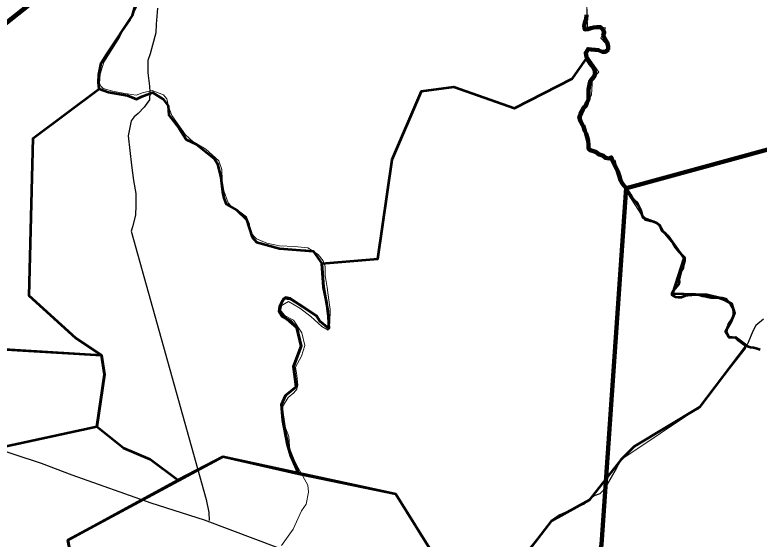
# Model space of a CAD drawing. Extents: x -1643653 to 4543381, y 1624270 to 13878484.
# Drawn here: x 752211 to 765291, y 8923478 to 8932691 of the extents above; entities that cross this region are included whole.
import ezdxf

# ---------------------------------------------------------------- set-up
doc = ezdxf.new("R2010")
doc.units = 0
doc.header["$LTSCALE"] = 200
for name, color, linetype, lineweight in [('12', 7, 'Continuous', 25), ('14', 7, 'Continuous', 13), ('17', 7, 'Continuous', 53), ('24', 7, 'Continuous', 25), ('58', 7, 'Continuous', 13), ('59', 7, 'Continuous', 53), ('60', 7, 'Continuous', 13), ('9', 7, 'Continuous', 90)]:
    doc.layers.add(name, color=color, linetype=linetype, lineweight=lineweight)

msp = doc.modelspace()

# ---------------------------------------------------------------- linework, layer by layer
at = {"layer": '12'}
for points in [[(754718.1, 8932810.5), (754691.6, 8932530.3), (754685.9, 8932377.5), (754629.1, 8932158.6), (754587.8, 8932005.8), (754546.6, 8931888.8), (754545.8, 8931669.7), (754575.5, 8931435.3), (754585.3, 8931333.4), (754574.6, 8931195.9), (754482.4, 8931068.7), (754375, 8930956.9), (754308.6, 8930900.9), (754252.3, 8930829.7), (754200.4, 8930564.9), (754259.6, 8930050.3), (754294.3, 8929780.3), (754339.3, 8929550.9), (754338.5, 8929342.1), (754332.8, 8929168.9), (754276, 8928965.2), (754255.3, 8928888.9), (755572.7, 8924174.4), (755617.7, 8923945.1), (755627.4, 8923807.5)], [(765365.5, 8927345.3), (765232.7, 8927233.5), (765181.3, 8927131.7), (765140.2, 8927029.9), (765099.1, 8926933.2), (765047.8, 8926826.3), (764310.7, 8925890.3), (764269.7, 8925824.2), (764213.5, 8925763.2), (763095.4, 8925103), (763023.8, 8925036.9), (762931.8, 8924950.5), (762860.2, 8924869.1), (762762.7, 8924685.9), (762573, 8924355.1), (762491.2, 8924273.8), (762394.3, 8924238.3), (762215.4, 8924090.9), (761786.8, 8923903.2), (761705.1, 8923852.4), (761633.6, 8923791.4), (761551.7, 8923699.8), (760783.8, 8922682.4)], [(759654.6, 8921552.9), (758404.5, 8922610.4), (757301, 8923147.3), (755545.9, 8923812.8), (754604.6, 8924110), (753215.6, 8924601.6), (752676.4, 8924806.3), (751709.6, 8925123.9)]]:
    msp.add_lwpolyline(points, dxfattribs=at)
at = {"layer": '14'}
for points in [[(757107.5, 8927324.8), (756949.9, 8927406.6), (756883.9, 8927478.1), (756879.2, 8927569.8), (757022.1, 8927656.1), (757220.4, 8927538.6), (757413.4, 8927390.5), (757606.4, 8927216.9), (757718.2, 8927150.5), (757749.2, 8927277.8), (757750.1, 8927512.1), (757715.4, 8927766.9), (757700.6, 8927899.4), (757665.7, 8928108.3), (757666.3, 8928266.2), (757631, 8928368.2), (757539.7, 8928480.4), (757361.8, 8928597.9), (757122.5, 8928618.7), (756862.7, 8928634.5), (756638.7, 8928680.7), (756455.6, 8928752.4), (756349.1, 8928869.7), (756334.3, 8929012.4), (756283.8, 8929139.8), (756141.6, 8929247.1), (756055.1, 8929282.9), (755958.7, 8929390.1), (755883.1, 8929599.1), (755853.2, 8929782.5), (755848.8, 8929976.1), (755793.3, 8930123.9), (755569.9, 8930333.2), (755336.1, 8930466.1), (755209.1, 8930583.5), (754970.9, 8930920.1), (754910.4, 8931083.2), (754880.3, 8931215.7), (754824.6, 8931287.2), (754621.1, 8931363.9), (754452.8, 8931323.5), (754340.6, 8931277.8), (754111.4, 8931313.9), (753933.3, 8931349.9), (753765.3, 8931396.1), (753719.6, 8931436.9), (753699.5, 8931493), (753710.2, 8931650.9), (753777.2, 8931859.6), (754053.9, 8932302.3), (754095, 8932393.9), (754243.5, 8932602.5), (754346.2, 8932826.4)], [(756894.3, 8923367.1), (757099.1, 8923652), (757248, 8923972.7), (757330, 8924089.7), (757371.5, 8924303.6), (757361.8, 8924425.8), (757189.7, 8924731.8), (757098.6, 8924910.2), (757043, 8925022.4), (757023.6, 8925282.2), (756968.1, 8925435.2), (756923.3, 8925710.3), (756913.4, 8925802.1), (757015.9, 8925964.9), (757113, 8926046.2), (757169.3, 8926112.3), (757184.8, 8926183.6), (757165.1, 8926356.8), (757140.1, 8926499.5), (757247.8, 8926692.9), (757304.6, 8926881.3), (757254.4, 8927100.4), (757107.5, 8927324.8)]]:
    msp.add_lwpolyline(points, dxfattribs=at)
at = {"layer": '17'}
msp.add_lwpolyline([(758907.1, 8924269.2), (755867.3, 8924920.9), (753143.4, 8923459.5), (754110.6, 8918324.8), (756183.2, 8917732.4), (761808.7, 8919608.5)], close=True, dxfattribs=at)
at = {"layer": '24', "lineweight": 53}
for points in [[(762260, 8932690.9), (762254.4, 8932614.6), (762228.5, 8932548.5), (762218, 8932497.7), (762227.7, 8932436.5), (762278.6, 8932441.2), (762334.7, 8932456.2), (762385.6, 8932471.1), (762436.5, 8932475.9), (762502.6, 8932475.5), (762553.2, 8932429.3), (762568.1, 8932378.2), (762552.5, 8932327.4), (762577.6, 8932276.3), (762617.8, 8932204.7), (762637.7, 8932143.5), (762637.3, 8932082.4), (762591.2, 8932041.9), (762535.3, 8932042.3), (762469.4, 8932073.3), (762408.4, 8932078.7), (762342.3, 8932084.3), (762286.4, 8932089.7), (762245.2, 8932023.8), (762260, 8931947.2), (762280, 8931896.2), (762315.2, 8931839.9), (762355.5, 8931793.8), (762400.8, 8931722.2), (762410.6, 8931661), (762389.9, 8931610.2), (762359.1, 8931569.7), (762328.3, 8931529.1), (762307.5, 8931468.1), (762291.7, 8931381.6), (762291.2, 8931310.3), (762290.8, 8931254.3), (762290.5, 8931203.3), (762264.6, 8931142.4), (762243.9, 8931091.6), (762203, 8931056.2), (762172, 8930995.3), (762151.4, 8930949.6), (762130.7, 8930898.8), (762150.5, 8930822.2), (762180.6, 8930766), (762195.5, 8930709.9)], [(762195.5, 8930709.9), (762230.7, 8930653.6), (762250.7, 8930602.5), (762270.6, 8930541.3), (762285.4, 8930475), (762290.1, 8930408.7), (762289.7, 8930352.7), (762319.9, 8930311.7), (762380.8, 8930296.1), (762426.5, 8930275.4), (762482.1, 8930234.3), (762543.1, 8930218.6), (762588.6, 8930177.6), (762649.5, 8930167), (762695.4, 8930187.1), (762710.3, 8930136), (762745.5, 8930069.6), (762765.5, 8930023.6), (762805.6, 8929936.8), (762835.5, 8929850), (762855.5, 8929788.7), (762885.6, 8929732.5), (762915.8, 8929691.6), (762951.2, 8929655.7), (762976.3, 8929609.7), (763026.7, 8929538), (763061.8, 8929476.7), (763102.2, 8929430.6), (763147.7, 8929389.5), (763167.7, 8929338.5), (763207.9, 8929266.9), (763227.7, 8929185.3), (763252.8, 8929139.3), (763293.2, 8929103.3), (763354.1, 8929082.6), (763435.4, 8929061.7), (763486.1, 8929035.9)], [(763486.1, 8929035.9), (763536.7, 8928999.9), (763571.9, 8928943.7), (763591.9, 8928897.7), (763647.5, 8928846.4), (763692.9, 8928790.1), (763733.3, 8928743.9), (763773.5, 8928682.6), (763823.8, 8928600.8), (763884.3, 8928523.9), (763945, 8928462.4), (763980.3, 8928426.6), (763979.9, 8928365.4), (763959.1, 8928294.2), (763948.5, 8928233.2), (763917.6, 8928182.4), (763896.8, 8928116.4), (763881.7, 8928039.6), (763887.8, 8927997.1), (763875.7, 8927954.6), (763787.7, 8927848.4), (763757.4, 8927796.8), (763757.1, 8927770.9), (763812.8, 8927734.9), (763868.7, 8927729.4), (763929.7, 8927729), (763996.1, 8927759.2), (764036.4, 8927766.4), (764108.1, 8927773.7), (764169.1, 8927778.4), (764218.3, 8927775.5), (764294.1, 8927751.2), (764342.7, 8927748.2), (764391.2, 8927736), (764445.8, 8927723.9), (764524.6, 8927723.9), (764588.3, 8927723.9), (764639.8, 8927717.8), (764703.5, 8927699.6), (764727.9, 8927673), (764763.2, 8927637.1), (764793.5, 8927596.1), (764823.7, 8927550.1), (764838.5, 8927488.9), (764843.2, 8927427.7), (764827.6, 8927376.9), (764806.6, 8927326.2), (764773.2, 8927283.7), (764749, 8927229), (764721.7, 8927174.4), (764712.6, 8927134.9), (764715.6, 8927107.6), (764746, 8927043.8), (764764.1, 8927025.8), (764815, 8927025.5), (764876, 8927020), (764921.4, 8926973.9), (764987.2, 8926927.6), (765032.8, 8926891.6), (765088.6, 8926870.9), (765139.3, 8926850.2), (765190.1, 8926844.8), (765240.9, 8926834.3), (765311.9, 8926808.3)]]:
    msp.add_lwpolyline(points, dxfattribs=at)
at = {"layer": '58'}
msp.add_lwpolyline([(762261, 8932881.4), (762277.6, 8932465.9), (762377.2, 8932499.2), (762593.2, 8932465.9), (762510.1, 8932283.1), (762659.6, 8932116.9), (762526.7, 8932017.2), (762443.7, 8932100.3), (762227.7, 8932033.8), (762476.9, 8931684.8), (762360.6, 8931568.5), (762344, 8931286), (762161.3, 8930887.1), (762294.2, 8930305.5), (762759.3, 8930139.3), (762858.9, 8929740.4), (763290.8, 8929075.7), (763506.7, 8929025.8), (763573.2, 8928909.5), (763971.8, 8928427.5), (763766.2, 8927793.6), (764374.5, 8927778.2), (764807.3, 8927619.1), (764859.8, 8927446.6), (764702.4, 8927123.9), (764762.3, 8927018.9), (764882.3, 8927026.4), (765069.8, 8926883.9), (764241.6, 8925793.7), (762860.2, 8924869.1), (762304.8, 8924164.6), (761633.6, 8923791.4), (760265.4, 8922087.4), (758907.1, 8924269.2), (755867.3, 8924920.9), (753143.4, 8923459.5)], dxfattribs=at)
at = {"layer": '59'}
for p, q in [((752461.8, 8927754.4), (752534.6, 8930524.7)), ((745752.4, 8927202.3), (753732.9, 8926707.6))]:
    msp.add_line(p, q, dxfattribs=at)
for points in [[(753694.7, 8931393.3), (753677.9, 8931502.8), (753686.3, 8931637.6), (753728.4, 8931839.7), (753829.4, 8931999.7), (754275.6, 8932681.9), (754351.3, 8932926.2)], [(760265.4, 8922087.4), (758907.1, 8924269.2), (757199.3, 8924619.3), (757060.9, 8924942.4), (757003.2, 8925138.5), (756922.5, 8925565.5), (756899.4, 8925842.4), (756968.6, 8926003.9), (757153.1, 8926153.9), (757107, 8926511.6), (757245.4, 8926869.3), (757164.7, 8927192.4), (757060.9, 8927307.8), (756911, 8927388.5), (756853.3, 8927469.3), (756864.8, 8927573.1), (756945.6, 8927711.6), (757049.3, 8927700.1), (757199.3, 8927607.7), (757510.6, 8927400.1), (757568.3, 8927307.8), (757729.8, 8927180.8), (757729.8, 8927342.4), (757695.2, 8927630.8), (757637.5, 8927907.7), (757604.4, 8928324.2), (758587.2, 8928400.9), (758841.1, 8930148.4), (759359, 8931347.2), (759927.6, 8931428.5), (760993.9, 8931052.6), (762009.3, 8931570.8), (762269.3, 8931940.2), (762315.2, 8931839.9), (762400.8, 8931722.2), (762410.6, 8931661), (762389.9, 8931610.2), (762317.9, 8931498.6), (762290.6, 8931228.8), (762151.4, 8930949.6), (762152, 8930850.7), (762220.8, 8930700.3), (762259.9, 8930595.7), (762290.1, 8930459.9), (762280.1, 8930324), (762420.1, 8930300.5), (762586, 8930184.8), (762695.4, 8930187.1), (762812.3, 8929918.2), (762862.6, 8929767.2), (763061.8, 8929476.7), (763179.3, 8929319.5), (763249.7, 8929128.4), (763496.1, 8929037.8), (763541.3, 8929002.6), (763574, 8928907), (763697.2, 8928793.8), (763966.2, 8928414), (763766.2, 8927793.6), (764374.5, 8927778.2), (764611.4, 8927718.9), (764807.3, 8927619.1), (764859.8, 8927446.6), (764784.8, 8927266.5), (764702.4, 8927123.9), (764762.3, 8927018.9), (764882.3, 8927026.4), (765069.8, 8926883.9), (764241.6, 8925793.7), (763095.4, 8925103), (762860.2, 8924869.1), (762304.8, 8924164.6), (761633.6, 8923791.4), (760681.5, 8922550.2)], [(753732.9, 8926707.6), (753283.8, 8927010.9), (752461.8, 8927754.4), (752534.6, 8930524.7), (753694.7, 8931393.3)], [(752534.6, 8930524.7), (753694.7, 8931393.3), (753854.7, 8931334.4), (754191.4, 8931275.4), (754351.3, 8931208.1), (754443.9, 8931258.6), (754629.1, 8931326), (754814.3, 8931208.1), (754906.9, 8931090.1), (754915.3, 8930930.1), (755100.5, 8930694.3), (755219.9, 8930499.9), (755398, 8930416.3), (755714.1, 8930169.1), (755772.3, 8930074.5), (755830.4, 8929830.9), (755859.5, 8929583.7), (755885, 8929470.9), (755924.1, 8929362.6), (756113.8, 8929258.3), (756284.4, 8929097), (756379.2, 8928784), (756455.1, 8928698.6), (756863.6, 8928585.2), (757450.8, 8928539.2), (757604.4, 8928324.2), (757637.5, 8927907.7), (757712.5, 8927486.6), (757729.8, 8927180.8), (757568.3, 8927307.8), (757510.6, 8927400.1), (757050.3, 8927707), (756967.1, 8927721.6), (756900.7, 8927655.2), (756862.8, 8927503.4), (756985.9, 8927348.1), (757164.7, 8927192.4), (757245.4, 8926869.3), (757107, 8926511.6), (757153.1, 8926153.9), (756968.6, 8926003.9), (756899.4, 8925842.4), (756911, 8925703.9), (756962.8, 8925352), (757032.1, 8925040.5), (757199.3, 8924619.3), (755867.3, 8924920.9), (755072.3, 8924514.9)], [(739385.9, 8927129), (740888.2, 8928147.7), (742708.4, 8928266.2), (743729.5, 8927170.5), (745752.4, 8927202.3), (753732.9, 8926707.6)], [(753649.8, 8925453.6), (753789, 8926370.6), (753732.9, 8926707.6), (753283.8, 8927010.9), (752461.8, 8927754.4)], [(753732.9, 8926707.6), (753789, 8926370.6), (753649.8, 8925453.6), (751915.3, 8925077.7), (751498.6, 8923641), (749367.7, 8923836.4)], [(753649.8, 8925453.6), (751915.3, 8925077.7), (751498.6, 8923641), (749367.7, 8923836.4)], [(755072.3, 8924514.9), (754591, 8924878.9), (754122.2, 8925073.6), (753649.8, 8925453.6)], [(755072.3, 8924514.9), (754591, 8924878.9), (754122.2, 8925073.6), (753649.8, 8925453.6)], [(754144.3, 8918382.9), (753143.4, 8923459.5), (755072.3, 8924514.9)]]:
    msp.add_lwpolyline(points, dxfattribs=at)
at = {"layer": '59', "lineweight": 25}
for points in [[(754351.3, 8932926.2), (754275.6, 8932681.9), (753829.4, 8931999.7), (753728.4, 8931839.7), (753686.3, 8931637.6), (753677.9, 8931502.8), (753694.7, 8931393.3), (753854.7, 8931334.4)], [(762269.3, 8931940.2), (762239.8, 8932022.2), (762305.2, 8932072.6), (762370.6, 8932072.6), (762476.1, 8932077.6), (762551.6, 8932037.3), (762611.9, 8932047.4), (762652.1, 8932097.7), (762632, 8932168.1), (762596.8, 8932228.5), (762551.6, 8932303.9), (762556.6, 8932359.3), (762566.7, 8932439.8), (762481.2, 8932490.1), (762370.6, 8932475), (762295.1, 8932444.8), (762234.8, 8932444.8), (762219.7, 8932500.1), (762269.9, 8932619.2), (762269.9, 8932790.2)], [(759927.6, 8931428.5), (760993.9, 8931052.6), (762009.3, 8931570.8), (762269.3, 8931940.2)], [(757463.1, 8928521.8), (757478.1, 8928517.9), (757604.4, 8928324.2), (758587.2, 8928400.9), (758841.1, 8930148.4), (759359, 8931347.2), (759927.6, 8931428.5)], [(753854.7, 8931334.4), (754191.4, 8931275.4), (754351.3, 8931208.1), (754443.9, 8931258.6), (754629.1, 8931326), (754814.3, 8931208.1), (754906.9, 8931090.1), (754915.3, 8930930.1), (755100.5, 8930694.3)], [(755100.5, 8930694.3), (755226.8, 8930500.6), (755300.7, 8930462)], [(755300.7, 8930462), (755398, 8930416.3), (755417.5, 8930401)], [(755417.5, 8930401), (755420.4, 8930399.5), (755600.9, 8930261.2), (755649.2, 8930219.9)], [(755649.2, 8930219.9), (755714.1, 8930169.1), (755725.7, 8930150.3)], [(755725.7, 8930150.3), (755777.7, 8930076), (755819.8, 8929899.1), (755824.7, 8929855.1)], [(755824.7, 8929855.1), (755830.4, 8929830.9), (755855, 8929621.6), (755885.4, 8929469.6)], [(755885.4, 8929469.6), (755924.1, 8929362.6), (756113.8, 8929258.3), (756284.4, 8929097), (756379.2, 8928784), (756392.4, 8928769.2)], [(756392.4, 8928769.2), (756476.4, 8928703.2), (756624.6, 8928651.6), (756863.6, 8928585.2)], [(756863.6, 8928585.2), (757318.2, 8928560), (757374.6, 8928545.1)], [(757374.6, 8928545.1), (757450.8, 8928539.2), (757463.1, 8928521.8)]]:
    msp.add_lwpolyline(points, dxfattribs=at)
at = {"layer": '60', "lineweight": 25}
msp.add_spline([(814781, 9009175.5), (814787.2, 9009173.4), (814796.9, 9009173.4), (814799.4, 9009172.4), (814805.1, 9009174.5), (814805.6, 9009176.5), (814811.7, 9009179.5), (814811.7, 9009179.5), (814801.5, 9009181), (814790.7, 9009181.5), (814784.1, 9009183.1), (814777.4, 9009185.1), (814778.4, 9009175.5)], degree=3, dxfattribs=at)
at = {"layer": '9'}
msp.add_line((742465.8, 8924928.2), (760739.9, 8939450.1), dxfattribs=at)
for points in [[(760739.9, 8939450.1), (742465.8, 8924928.2), (740378.1, 8923196.1), (741055, 8921600.7)], [(762260, 8932690.9), (762254.4, 8932614.6), (762228.5, 8932548.5), (762218, 8932497.7), (762227.7, 8932436.5), (762278.6, 8932441.2), (762334.7, 8932456.2), (762385.6, 8932471.1), (762436.5, 8932475.9), (762502.6, 8932475.5), (762553.2, 8932429.3), (762568.1, 8932378.2), (762552.5, 8932327.4), (762577.6, 8932276.3), (762617.8, 8932204.7), (762637.7, 8932143.5), (762637.3, 8932082.4), (762591.2, 8932041.9), (762535.3, 8932042.3), (762469.4, 8932073.3), (762408.4, 8932078.7), (762342.3, 8932084.3), (762286.4, 8932089.7), (762245.2, 8932023.8), (762260, 8931947.2), (762280, 8931896.2), (762315.2, 8931839.9), (762355.5, 8931793.8), (762400.8, 8931722.2), (762410.6, 8931661), (762389.9, 8931610.2), (762359.1, 8931569.7), (762328.3, 8931529.1), (762307.5, 8931468.1), (762291.7, 8931381.6), (762291.2, 8931310.3), (762290.8, 8931254.3), (762290.5, 8931203.3), (762264.6, 8931142.4), (762243.9, 8931091.6), (762203, 8931056.2), (762172, 8930995.3), (762151.4, 8930949.6), (762130.7, 8930898.8), (762150.5, 8930822.2), (762180.6, 8930766), (762199.6, 8930746.6)], [(762199.6, 8930746.6), (762180.6, 8930766), (762150.5, 8930822.2), (762130.7, 8930898.8), (762151.4, 8930949.6), (762172, 8930995.3), (762203, 8931056.2), (762243.9, 8931091.6), (762264.6, 8931142.4), (762290.5, 8931203.3), (762290.8, 8931254.3), (762291.2, 8931310.3), (762291.7, 8931381.6), (762307.5, 8931468.1), (762328.3, 8931529.1), (762359.1, 8931569.7), (762389.9, 8931610.2), (762410.6, 8931661), (762400.8, 8931722.2), (762355.5, 8931793.8), (762315.2, 8931839.9), (762280, 8931896.2), (762260, 8931947.2), (762245.2, 8932023.8), (762286.4, 8932089.7), (762342.3, 8932084.3), (762408.4, 8932078.7), (762469.4, 8932073.3), (762535.3, 8932042.3), (762591.2, 8932041.9), (762637.3, 8932082.4), (762637.7, 8932143.5), (762617.8, 8932204.7), (762577.6, 8932276.3), (762552.5, 8932327.4), (762568.1, 8932378.2), (762553.2, 8932429.3), (762502.6, 8932475.5), (762436.5, 8932475.9), (762385.6, 8932471.1), (762334.7, 8932456.2), (762278.6, 8932441.2), (762227.7, 8932436.5), (762218, 8932497.7), (762228.5, 8932548.5), (762254.4, 8932614.6), (762260, 8932690.9)], [(785228, 8932570.7), (773847.7, 8928582.9), (772905.7, 8929437.8), (766683.7, 8930666.8), (762959.3, 8929647.4)], [(762199.6, 8930746.6), (762230.7, 8930653.6), (762250.7, 8930602.5), (762270.6, 8930541.3), (762285.4, 8930475), (762290.1, 8930408.7), (762289.7, 8930352.7), (762319.9, 8930311.7), (762380.8, 8930296.1), (762426.5, 8930275.4), (762482.1, 8930234.3), (762543.1, 8930218.6), (762588.6, 8930177.6), (762649.5, 8930167), (762695.4, 8930187.1), (762710.3, 8930136), (762745.5, 8930069.6), (762765.5, 8930023.6), (762805.6, 8929936.8), (762835.5, 8929850), (762855.5, 8929788.7), (762885.6, 8929732.5), (762915.8, 8929691.6), (762951.2, 8929655.7), (762956.2, 8929646.6)], [(762956.2, 8929646.6), (762951.2, 8929655.7), (762915.8, 8929691.6), (762885.6, 8929732.5), (762855.5, 8929788.7), (762835.5, 8929850), (762805.6, 8929936.8), (762765.5, 8930023.6), (762745.5, 8930069.6), (762710.3, 8930136), (762695.4, 8930187.1), (762649.5, 8930167), (762588.6, 8930177.6), (762543.1, 8930218.6), (762482.1, 8930234.3), (762426.5, 8930275.4), (762380.8, 8930296.1), (762319.9, 8930311.7), (762289.7, 8930352.7), (762290.1, 8930408.7), (762285.4, 8930475), (762270.6, 8930541.3), (762250.7, 8930602.5), (762230.7, 8930653.6), (762199.6, 8930746.6)], [(763473, 8914499.7), (765229.8, 8918639.8), (764179.5, 8921366.3), (762373.1, 8922621), (762522.6, 8923380.9), (762953.7, 8929651.1), (762956.2, 8929646.6)]]:
    msp.add_lwpolyline(points, dxfattribs=at)

doc.saveas('drawing.dxf')
